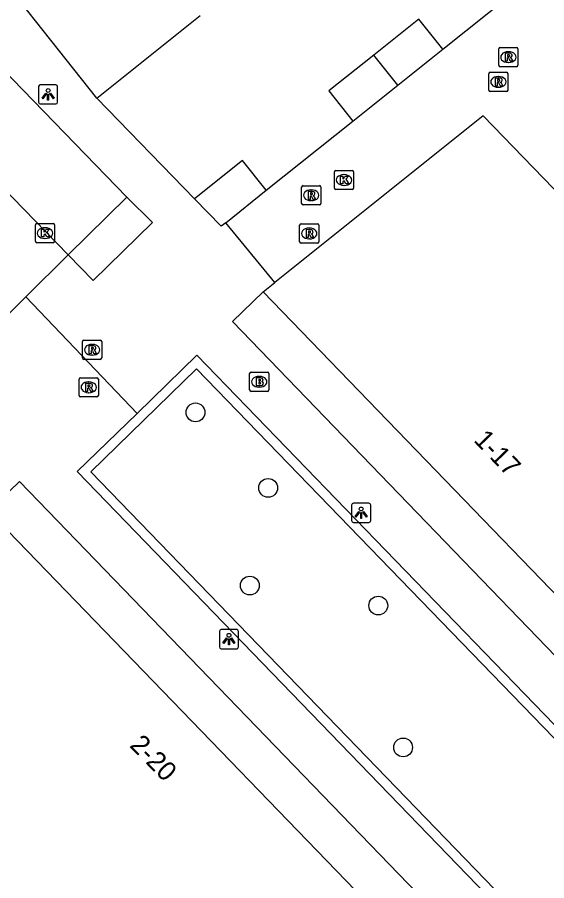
# Model space of a CAD drawing. Extents: x 157466 to 158888, y 383063 to 384677.
# Drawn here: x 158333.44 to 158361.01, y 384009.96 to 384054.89 of the extents above; entities that cross this region are included whole.
import ezdxf

# ---------------------------------------------------------------- set-up
doc = ezdxf.new("R2010")
doc.units = 0
for name, color, linetype in [('IMGEO_Boom', 7, 'Continuous'), ('IMGEO_Brandkraan', 7, 'Continuous'), ('IMGEO_Hek', 7, 'Continuous'), ('IMGEO_Kolk', 7, 'Continuous'), ('IMGEO_Lichtpunt', 7, 'Continuous'), ('IMGEO_Muur', 7, 'Continuous'), ('IMGEO_Pand', 7, 'Continuous'), ('IMGEO_Pand_nummerreeks', 7, 'Continuous'), ('IMGEO_Parkeervlak_open', 7, 'Continuous'), ('IMGEO_Rijbaan_lokaal_open', 7, 'Continuous'), ('IMGEO_Rioolput', 7, 'Continuous'), ('IMGEO_Voetpad_open', 7, 'Continuous')]:
    doc.layers.add(name, color=color, linetype=linetype)

msp = doc.modelspace()

# ---------------------------------------------------------------- linework, layer by layer
at = {"layer": 'IMGEO_Boom'}
for centre in [(158342.724, 384034.328), (158346.506, 384030.399), (158345.553, 384025.316), (158352.239, 384024.275), (158353.532, 384016.894)]:
    msp.add_circle(centre, 0.489, dxfattribs=at)
at = {"layer": 'IMGEO_Brandkraan'}
for p, q in [((158345.54, 384035.495), (158345.54, 384036.347)), ((158345.615, 384036.421), (158346.467, 384036.421)), ((158346.541, 384036.347), (158346.541, 384035.495)), ((158346.028, 384036.201), (158346.053, 384036.201)), ((158346.051, 384035.641), (158346.026, 384035.641)), ((158346.467, 384035.421), (158345.615, 384035.421))]:
    msp.add_line(p, q, dxfattribs=at)
for points in [[(158345.54, 384035.495), (158345.54, 384036.347)], [(158345.615, 384036.421), (158346.467, 384036.421)], [(158346.541, 384036.347), (158346.541, 384035.495)], [(158345.888, 384036.121), (158345.888, 384035.721), (158346.101, 384035.721)], [(158346.119, 384036.121), (158345.888, 384036.121)], [(158346.067, 384036.04), (158346.013, 384036.04), (158346.013, 384035.964)], [(158346.013, 384035.964), (158346.066, 384035.964)], [(158346.075, 384035.888), (158346.013, 384035.888), (158346.013, 384035.807)], [(158346.013, 384035.807), (158346.075, 384035.807)], [(158346.467, 384035.421), (158345.615, 384035.421)]]:
    msp.add_lwpolyline(points, dxfattribs=at)
for centre, radius, start, end in [((158345.617, 384036.345), 0.0765, 91.552, 178.448), ((158345.617, 384036.345), 0.0765, 91.552, 178.448), ((158346.465, 384036.345), 0.0765, 1.552, 88.448), ((158346.465, 384036.345), 0.0765, 1.552, 88.448), ((158346.068, 384036.002), 0.0379, 267.8285, 90.9355), ((158346.076, 384035.847), 0.0404, 269.8759, 90.5077), ((158346.123, 384035.976), 0.145, 59.4692, 91.5367), ((158346.148, 384036.023), 0.0922, 285.5137, 58.1501), ((158346.153, 384035.831), 0.105, 301.3115, 78.989), ((158345.617, 384035.497), 0.0765, 181.552, 268.448), ((158345.617, 384035.497), 0.0765, 181.552, 268.448), ((158346.107, 384035.972), 0.251, 268.6676, 293.5347), ((158346.465, 384035.497), 0.0765, 271.552, 358.448), ((158346.465, 384035.497), 0.0765, 271.552, 358.448)]:
    msp.add_arc(centre, radius, start, end, dxfattribs=at)
for centre, major_axis, ratio, start_param, end_param in [((158346.027, 384035.921), (-0.387, 0.002), 0.722429, 4.712389, 7.853982), ((158346.052, 384035.921), (-0.39, 0.002), 0.717154, 1.570796, 4.712389)]:
    msp.add_ellipse(centre, major_axis=major_axis, ratio=ratio, start_param=start_param, end_param=end_param, dxfattribs=at)
at = {"layer": 'IMGEO_Hek'}
msp.add_lwpolyline([(158346.849, 384041.091), (158344.299, 384044.196)], dxfattribs=at)
at = {"layer": 'IMGEO_Kolk'}
for p, q in [((158349.954, 384045.993), (158349.954, 384046.845)), ((158350.029, 384046.919), (158350.881, 384046.919)), ((158350.442, 384046.699), (158350.467, 384046.699)), ((158350.955, 384046.845), (158350.955, 384045.993)), ((158350.881, 384045.919), (158350.029, 384045.919)), ((158350.465, 384046.139), (158350.44, 384046.139)), ((158334.386, 384043.229), (158334.386, 384044.081)), ((158334.461, 384044.155), (158335.313, 384044.155)), ((158335.387, 384044.081), (158335.387, 384043.229)), ((158334.874, 384043.935), (158334.899, 384043.935)), ((158335.313, 384043.155), (158334.461, 384043.155)), ((158334.897, 384043.375), (158334.872, 384043.375))]:
    msp.add_line(p, q, dxfattribs=at)
for points in [[(158349.954, 384045.993), (158349.954, 384046.845)], [(158350.029, 384046.919), (158350.881, 384046.919)], [(158350.955, 384046.845), (158350.955, 384045.993)], [(158350.275, 384046.619), (158350.398, 384046.619), (158350.398, 384046.468), (158350.528, 384046.619), (158350.692, 384046.619), (158350.546, 384046.468), (158350.699, 384046.219), (158350.547, 384046.219), (158350.462, 384046.383), (158350.398, 384046.316), (158350.398, 384046.219), (158350.275, 384046.219), (158350.275, 384046.619)], [(158350.881, 384045.919), (158350.029, 384045.919)], [(158334.386, 384043.229), (158334.386, 384044.081)], [(158334.461, 384044.155), (158335.313, 384044.155)], [(158335.387, 384044.081), (158335.387, 384043.229)], [(158334.707, 384043.855), (158334.83, 384043.855), (158334.83, 384043.704), (158334.96, 384043.855), (158335.124, 384043.855), (158334.978, 384043.704), (158335.131, 384043.455), (158334.979, 384043.455), (158334.894, 384043.619), (158334.83, 384043.552), (158334.83, 384043.455), (158334.707, 384043.455), (158334.707, 384043.855)], [(158335.313, 384043.155), (158334.461, 384043.155)]]:
    msp.add_lwpolyline(points, dxfattribs=at)
for centre, start, end in [((158350.031, 384046.843), 91.552, 178.448), ((158350.031, 384046.843), 91.552, 178.448), ((158350.879, 384046.843), 1.552, 88.448), ((158350.879, 384046.843), 1.552, 88.448), ((158350.031, 384045.995), 181.552, 268.448), ((158350.031, 384045.995), 181.552, 268.448), ((158350.879, 384045.995), 271.552, 358.448), ((158350.879, 384045.995), 271.552, 358.448), ((158334.463, 384044.079), 91.552, 178.448), ((158334.463, 384044.079), 91.552, 178.448), ((158335.311, 384044.079), 1.552, 88.448), ((158335.311, 384044.079), 1.552, 88.448), ((158334.463, 384043.231), 181.552, 268.448), ((158334.463, 384043.231), 181.552, 268.448), ((158335.311, 384043.231), 271.552, 358.448), ((158335.311, 384043.231), 271.552, 358.448)]:
    msp.add_arc(centre, 0.0765, start, end, dxfattribs=at)
for centre, major_axis, ratio, start_param, end_param in [((158350.441, 384046.419), (-0.387, 0.002), 0.722429, 4.712389, 7.853982), ((158350.466, 384046.419), (-0.39, 0.002), 0.717154, 1.570796, 4.712389), ((158334.873, 384043.655), (-0.387, 0.002), 0.722429, 4.712389, 7.853982), ((158334.898, 384043.655), (-0.39, 0.002), 0.717154, 1.570796, 4.712389)]:
    msp.add_ellipse(centre, major_axis=major_axis, ratio=ratio, start_param=start_param, end_param=end_param, dxfattribs=at)
at = {"layer": 'IMGEO_Lichtpunt'}
for p, q in [((158334.55, 384051.276), (158334.55, 384050.469)), ((158334.55, 384051.276), (158334.55, 384050.469)), ((158335.452, 384051.371), (158334.644, 384051.371)), ((158335.452, 384051.371), (158334.644, 384051.371)), ((158335.546, 384050.469), (158335.546, 384051.276)), ((158335.546, 384050.469), (158335.546, 384051.276)), ((158334.644, 384050.375), (158335.452, 384050.375)), ((158334.644, 384050.375), (158335.452, 384050.375)), ((158351.751, 384029.598), (158350.943, 384029.598)), ((158351.751, 384029.598), (158350.943, 384029.598)), ((158350.849, 384029.503), (158350.849, 384028.696)), ((158350.849, 384029.503), (158350.849, 384028.696)), ((158351.845, 384028.696), (158351.845, 384029.503)), ((158351.845, 384028.696), (158351.845, 384029.503)), ((158350.943, 384028.602), (158351.751, 384028.602)), ((158350.943, 384028.602), (158351.751, 384028.602)), ((158343.966, 384022.932), (158343.966, 384022.125)), ((158343.966, 384022.932), (158343.966, 384022.125)), ((158344.868, 384023.027), (158344.06, 384023.027)), ((158344.868, 384023.027), (158344.06, 384023.027)), ((158344.962, 384022.125), (158344.962, 384022.932)), ((158344.962, 384022.125), (158344.962, 384022.932)), ((158344.06, 384022.031), (158344.868, 384022.031)), ((158344.06, 384022.031), (158344.868, 384022.031))]:
    msp.add_line(p, q, dxfattribs=at)
for points in [[(158334.924, 384050.94), (158334.963, 384050.912), (158334.775, 384050.65), (158334.737, 384050.677), (158334.924, 384050.94)], [(158335.026, 384050.892), (158335.073, 384050.892), (158335.073, 384050.57), (158335.026, 384050.57), (158335.026, 384050.892)], [(158335.136, 384050.912), (158335.174, 384050.939), (158335.361, 384050.677), (158335.322, 384050.649), (158335.136, 384050.912)], [(158351.223, 384029.167), (158351.262, 384029.139), (158351.074, 384028.877), (158351.036, 384028.904), (158351.223, 384029.167)], [(158351.435, 384029.139), (158351.473, 384029.166), (158351.66, 384028.904), (158351.621, 384028.876), (158351.435, 384029.139)], [(158351.325, 384029.119), (158351.372, 384029.119), (158351.372, 384028.797), (158351.325, 384028.797), (158351.325, 384029.119)], [(158344.34, 384022.596), (158344.379, 384022.568), (158344.191, 384022.306), (158344.153, 384022.333), (158344.34, 384022.596)], [(158344.442, 384022.548), (158344.489, 384022.548), (158344.489, 384022.226), (158344.442, 384022.226), (158344.442, 384022.548)], [(158344.552, 384022.568), (158344.59, 384022.595), (158344.777, 384022.333), (158344.738, 384022.305), (158344.552, 384022.568)]]:
    msp.add_lwpolyline(points, dxfattribs=at)
for centre in [(158335.049, 384051.074), (158351.348, 384029.301), (158344.465, 384022.73)]:
    msp.add_circle(centre, 0.0994, dxfattribs=at)
for centre, start, end in [((158334.644, 384051.276), 90, 180), ((158334.644, 384051.276), 90, 180), ((158335.452, 384051.276), 0, 90), ((158335.452, 384051.276), 0, 90), ((158334.644, 384050.469), 180, 270), ((158334.644, 384050.469), 180, 270), ((158335.452, 384050.469), 270, 0), ((158335.452, 384050.469), 270, 360), ((158350.943, 384029.503), 90, 180), ((158350.943, 384029.503), 90, 180), ((158351.751, 384029.503), 0, 90), ((158351.751, 384029.503), 0, 90), ((158350.943, 384028.696), 180, 270), ((158350.943, 384028.696), 180, 270), ((158351.751, 384028.696), 270, 0), ((158351.751, 384028.696), 270, 360), ((158344.06, 384022.932), 90, 180), ((158344.06, 384022.932), 90, 180), ((158344.868, 384022.932), 0, 90), ((158344.868, 384022.932), 0, 90), ((158344.06, 384022.125), 180, 270), ((158344.06, 384022.125), 180, 270), ((158344.868, 384022.125), 270, 0), ((158344.868, 384022.125), 270, 360)]:
    msp.add_arc(centre, 0.0946, start, end, dxfattribs=at)
at = {"layer": 'IMGEO_Muur'}
msp.add_lwpolyline([(158337.594, 384050.685), (158342.679, 384045.44)], dxfattribs=at)
at = {"layer": 'IMGEO_Pand'}
for points in [[(158337.594, 384050.685), (158330.845, 384059.155)], [(158337.594, 384050.685), (158342.962, 384054.982)], [(158355.598, 384053.229), (158354.349, 384054.792), (158352.008, 384052.921)], [(158353.256, 384051.359), (158355.598, 384053.229)], [(158352.008, 384052.921), (158349.667, 384051.051), (158350.915, 384049.488)], [(158353.256, 384051.359), (158352.008, 384052.921)], [(158350.915, 384049.488), (158353.256, 384051.359)], [(158362.922, 384044.358), (158357.706, 384049.761), (158346.849, 384041.091)], [(158346.406, 384045.884), (158345.165, 384047.436), (158342.679, 384045.44)], [(158344.299, 384044.196), (158346.406, 384045.884)], [(158344.299, 384044.196), (158344.065, 384044.009), (158342.679, 384045.44)], [(158346.238, 384040.603), (158371.664, 384014.304), (158382.187, 384024.481), (158400.53, 384042.228)], [(158346.238, 384040.603), (158346.849, 384041.091)], [(158348.086, 383991.478), (158358.601, 384001.635), (158331.95, 384029.182)]]:
    msp.add_lwpolyline(points, dxfattribs=at)
at = {"layer": 'IMGEO_Parkeervlak_open'}
msp.add_lwpolyline([(158336.094, 384042.52), (158339.154, 384045.529)], dxfattribs=at)
at = {"layer": 'IMGEO_Rijbaan_lokaal_open'}
for points in [[(158355.598, 384053.229), (158362.696, 384058.906)], [(158336.094, 384042.52), (158327.41, 384051.443)], [(158346.406, 384045.884), (158350.915, 384049.488)], [(158346.849, 384041.091), (158344.299, 384044.196)], [(158336.094, 384042.52), (158333.888, 384040.344)], [(158333.888, 384040.344), (158331.682, 384038.167)]]:
    msp.add_lwpolyline(points, dxfattribs=at)
at = {"layer": 'IMGEO_Rioolput'}
for p, q in [((158358.511, 384052.388), (158358.511, 384053.24)), ((158358.586, 384053.314), (158359.438, 384053.314)), ((158358.999, 384053.094), (158359.024, 384053.094)), ((158359.512, 384053.24), (158359.512, 384052.388)), ((158359.022, 384052.534), (158358.997, 384052.534)), ((158359.438, 384052.314), (158358.586, 384052.314)), ((158357.991, 384051.098), (158357.991, 384051.95)), ((158358.066, 384052.024), (158358.918, 384052.024)), ((158358.479, 384051.804), (158358.504, 384051.804)), ((158358.992, 384051.95), (158358.992, 384051.098)), ((158358.502, 384051.244), (158358.477, 384051.244)), ((158358.918, 384051.024), (158358.066, 384051.024)), ((158348.245, 384045.198), (158348.245, 384046.05)), ((158348.32, 384046.124), (158349.172, 384046.124)), ((158348.733, 384045.904), (158348.758, 384045.904)), ((158349.246, 384046.05), (158349.246, 384045.198)), ((158348.756, 384045.344), (158348.731, 384045.344)), ((158349.172, 384045.124), (158348.32, 384045.124)), ((158348.144, 384043.21), (158348.144, 384044.062)), ((158348.219, 384044.136), (158349.071, 384044.136)), ((158349.145, 384044.062), (158349.145, 384043.21)), ((158348.632, 384043.916), (158348.657, 384043.916)), ((158349.071, 384043.136), (158348.219, 384043.136)), ((158348.655, 384043.356), (158348.63, 384043.356)), ((158336.841, 384037.159), (158336.841, 384038.011)), ((158336.916, 384038.085), (158337.768, 384038.085)), ((158337.329, 384037.865), (158337.354, 384037.865)), ((158337.842, 384038.011), (158337.842, 384037.159)), ((158337.352, 384037.305), (158337.327, 384037.305)), ((158337.768, 384037.085), (158336.916, 384037.085)), ((158336.664, 384035.206), (158336.664, 384036.058)), ((158336.739, 384036.132), (158337.591, 384036.132)), ((158337.152, 384035.912), (158337.177, 384035.912)), ((158337.665, 384036.058), (158337.665, 384035.206)), ((158337.591, 384035.132), (158336.739, 384035.132)), ((158337.175, 384035.352), (158337.15, 384035.352))]:
    msp.add_line(p, q, dxfattribs=at)
for points in [[(158358.511, 384052.388), (158358.511, 384053.24)], [(158358.586, 384053.314), (158359.438, 384053.314)], [(158359.1, 384053.012), (158358.848, 384053.014), (158358.848, 384052.614)], [(158359.512, 384053.24), (158359.512, 384052.388)], [(158358.848, 384052.614), (158358.972, 384052.614), (158358.972, 384052.776), (158358.983, 384052.776)], [(158359.026, 384052.933), (158358.972, 384052.933), (158358.972, 384052.852)], [(158358.972, 384052.852), (158359.024, 384052.852)], [(158359.03, 384052.747), (158359.101, 384052.614), (158359.241, 384052.614), (158359.176, 384052.74)], [(158359.438, 384052.314), (158358.586, 384052.314)], [(158357.991, 384051.098), (158357.991, 384051.95)], [(158358.066, 384052.024), (158358.918, 384052.024)], [(158358.58, 384051.722), (158358.328, 384051.724), (158358.328, 384051.324)], [(158358.506, 384051.643), (158358.452, 384051.643), (158358.452, 384051.562)], [(158358.992, 384051.95), (158358.992, 384051.098)], [(158358.328, 384051.324), (158358.452, 384051.324), (158358.452, 384051.486), (158358.463, 384051.486)], [(158358.452, 384051.562), (158358.504, 384051.562)], [(158358.51, 384051.457), (158358.581, 384051.324), (158358.721, 384051.324), (158358.656, 384051.45)], [(158358.918, 384051.024), (158358.066, 384051.024)], [(158348.245, 384045.198), (158348.245, 384046.05)], [(158348.32, 384046.124), (158349.172, 384046.124)], [(158348.834, 384045.822), (158348.582, 384045.824), (158348.582, 384045.424)], [(158349.246, 384046.05), (158349.246, 384045.198)], [(158348.582, 384045.424), (158348.706, 384045.424), (158348.706, 384045.586), (158348.717, 384045.586)], [(158348.76, 384045.743), (158348.706, 384045.743), (158348.706, 384045.662)], [(158348.706, 384045.662), (158348.758, 384045.662)], [(158348.764, 384045.557), (158348.835, 384045.424), (158348.975, 384045.424), (158348.91, 384045.55)], [(158349.172, 384045.124), (158348.32, 384045.124)], [(158348.144, 384043.21), (158348.144, 384044.062)], [(158348.219, 384044.136), (158349.071, 384044.136)], [(158349.145, 384044.062), (158349.145, 384043.21)], [(158348.733, 384043.834), (158348.481, 384043.836), (158348.481, 384043.436)], [(158348.481, 384043.436), (158348.605, 384043.436), (158348.605, 384043.598), (158348.616, 384043.598)], [(158348.659, 384043.755), (158348.605, 384043.755), (158348.605, 384043.674)], [(158348.605, 384043.674), (158348.657, 384043.674)], [(158348.663, 384043.569), (158348.734, 384043.436), (158348.874, 384043.436), (158348.809, 384043.562)], [(158349.071, 384043.136), (158348.219, 384043.136)], [(158336.841, 384037.159), (158336.841, 384038.011)], [(158336.916, 384038.085), (158337.768, 384038.085)], [(158337.43, 384037.783), (158337.178, 384037.785), (158337.178, 384037.385)], [(158337.356, 384037.704), (158337.302, 384037.704), (158337.302, 384037.623)], [(158337.842, 384038.011), (158337.842, 384037.159)], [(158337.178, 384037.385), (158337.302, 384037.385), (158337.302, 384037.547), (158337.313, 384037.547)], [(158337.302, 384037.623), (158337.354, 384037.623)], [(158337.36, 384037.518), (158337.431, 384037.385), (158337.571, 384037.385), (158337.506, 384037.511)], [(158337.768, 384037.085), (158336.916, 384037.085)], [(158336.664, 384035.206), (158336.664, 384036.058)], [(158336.739, 384036.132), (158337.591, 384036.132)], [(158337.665, 384036.058), (158337.665, 384035.206)], [(158337.253, 384035.83), (158337.001, 384035.832), (158337.001, 384035.432)], [(158337.001, 384035.432), (158337.125, 384035.432), (158337.125, 384035.594), (158337.136, 384035.594)], [(158337.179, 384035.751), (158337.125, 384035.751), (158337.125, 384035.67)], [(158337.125, 384035.67), (158337.177, 384035.67)], [(158337.183, 384035.565), (158337.254, 384035.432), (158337.394, 384035.432), (158337.329, 384035.558)], [(158337.591, 384035.132), (158336.739, 384035.132)]]:
    msp.add_lwpolyline(points, dxfattribs=at)
for centre, radius, start, end in [((158358.588, 384053.238), 0.0765, 91.552, 178.448), ((158358.588, 384053.238), 0.0765, 91.552, 178.448), ((158359.099, 384052.902), 0.109, 350.3612, 89.416), ((158359.436, 384053.238), 0.0765, 1.552, 88.448), ((158359.436, 384053.238), 0.0765, 1.552, 88.448), ((158358.982, 384052.723), 0.0533, 26.0293, 88.6989), ((158359.008, 384053.041), 0.19, 274.7715, 282.9687), ((158359.032, 384052.837), 0.0964, 77.0061, 93.1865), ((158359.046, 384052.894), 0.0378, 276.6634, 79.6772), ((158359.097, 384052.902), 0.112, 277.5842, 350.9817), ((158359.081, 384052.687), 0.108, 29.5134, 73.7905), ((158358.588, 384052.39), 0.0765, 181.552, 268.448), ((158358.588, 384052.39), 0.0765, 181.552, 268.448), ((158359.436, 384052.39), 0.0765, 271.552, 358.448), ((158359.436, 384052.39), 0.0765, 271.552, 358.448), ((158358.068, 384051.948), 0.0765, 91.552, 178.448), ((158358.068, 384051.948), 0.0765, 91.552, 178.448), ((158358.512, 384051.547), 0.0964, 77.0061, 93.1865), ((158358.526, 384051.604), 0.0378, 276.6634, 79.6772), ((158358.579, 384051.612), 0.109, 350.3612, 89.416), ((158358.916, 384051.948), 0.0765, 1.552, 88.448), ((158358.916, 384051.948), 0.0765, 1.552, 88.448), ((158358.462, 384051.433), 0.0533, 26.0293, 88.6989), ((158358.488, 384051.751), 0.19, 274.7715, 282.9687), ((158358.577, 384051.612), 0.112, 277.5842, 350.9817), ((158358.561, 384051.397), 0.108, 29.5134, 73.7905), ((158358.068, 384051.1), 0.0765, 181.552, 268.448), ((158358.068, 384051.1), 0.0765, 181.552, 268.448), ((158358.916, 384051.1), 0.0765, 271.552, 358.448), ((158358.916, 384051.1), 0.0765, 271.552, 358.448), ((158348.322, 384046.048), 0.0765, 91.552, 178.448), ((158348.322, 384046.048), 0.0765, 91.552, 178.448), ((158348.833, 384045.712), 0.109, 350.3612, 89.416), ((158349.17, 384046.048), 0.0765, 1.552, 88.448), ((158349.17, 384046.048), 0.0765, 1.552, 88.448), ((158348.716, 384045.533), 0.0533, 26.0293, 88.6989), ((158348.742, 384045.851), 0.19, 274.7715, 282.9687), ((158348.766, 384045.647), 0.0964, 77.0061, 93.1865), ((158348.78, 384045.704), 0.0378, 276.6634, 79.6772), ((158348.831, 384045.712), 0.112, 277.5842, 350.9817), ((158348.815, 384045.497), 0.108, 29.5134, 73.7905), ((158348.322, 384045.2), 0.0765, 181.552, 268.448), ((158348.322, 384045.2), 0.0765, 181.552, 268.448), ((158349.17, 384045.2), 0.0765, 271.552, 358.448), ((158349.17, 384045.2), 0.0765, 271.552, 358.448), ((158348.221, 384044.06), 0.0765, 91.552, 178.448), ((158348.221, 384044.06), 0.0765, 91.552, 178.448), ((158349.069, 384044.06), 0.0765, 1.552, 88.448), ((158349.069, 384044.06), 0.0765, 1.552, 88.448), ((158348.615, 384043.545), 0.0533, 26.0293, 88.6989), ((158348.641, 384043.863), 0.19, 274.7715, 282.9687), ((158348.665, 384043.659), 0.0964, 77.0061, 93.1865), ((158348.679, 384043.716), 0.0378, 276.6634, 79.6772), ((158348.732, 384043.724), 0.109, 350.3612, 89.416), ((158348.73, 384043.724), 0.112, 277.5842, 350.9817), ((158348.714, 384043.509), 0.108, 29.5134, 73.7905), ((158348.221, 384043.212), 0.0765, 181.552, 268.448), ((158348.221, 384043.212), 0.0765, 181.552, 268.448), ((158349.069, 384043.212), 0.0765, 271.552, 358.448), ((158349.069, 384043.212), 0.0765, 271.552, 358.448), ((158336.918, 384038.009), 0.0765, 91.552, 178.448), ((158336.918, 384038.009), 0.0765, 91.552, 178.448), ((158337.362, 384037.608), 0.0964, 77.0061, 93.1865), ((158337.376, 384037.665), 0.0378, 276.6634, 79.6772), ((158337.429, 384037.673), 0.109, 350.3612, 89.416), ((158337.766, 384038.009), 0.0765, 1.552, 88.448), ((158337.766, 384038.009), 0.0765, 1.552, 88.448), ((158337.312, 384037.494), 0.0533, 26.0293, 88.6989), ((158337.338, 384037.812), 0.19, 274.7715, 282.9687), ((158337.427, 384037.673), 0.112, 277.5842, 350.9817), ((158337.411, 384037.458), 0.108, 29.5134, 73.7905), ((158336.918, 384037.161), 0.0765, 181.552, 268.448), ((158336.918, 384037.161), 0.0765, 181.552, 268.448), ((158337.766, 384037.161), 0.0765, 271.552, 358.448), ((158337.766, 384037.161), 0.0765, 271.552, 358.448), ((158336.741, 384036.056), 0.0765, 91.552, 178.448), ((158336.741, 384036.056), 0.0765, 91.552, 178.448), ((158337.589, 384036.056), 0.0765, 1.552, 88.448), ((158337.589, 384036.056), 0.0765, 1.552, 88.448), ((158337.135, 384035.541), 0.0533, 26.0293, 88.6989), ((158337.161, 384035.859), 0.19, 274.7715, 282.9687), ((158337.185, 384035.655), 0.0964, 77.0061, 93.1865), ((158337.199, 384035.712), 0.0378, 276.6634, 79.6772), ((158337.252, 384035.72), 0.109, 350.3612, 89.416), ((158337.25, 384035.72), 0.112, 277.5842, 350.9817), ((158337.234, 384035.505), 0.108, 29.5134, 73.7905), ((158336.741, 384035.208), 0.0765, 181.552, 268.448), ((158336.741, 384035.208), 0.0765, 181.552, 268.448), ((158337.589, 384035.208), 0.0765, 271.552, 358.448), ((158337.589, 384035.208), 0.0765, 271.552, 358.448)]:
    msp.add_arc(centre, radius, start, end, dxfattribs=at)
for centre, major_axis, ratio, start_param, end_param in [((158358.998, 384052.814), (-0.387, 0.002), 0.722429, 4.712389, 7.853982), ((158359.023, 384052.814), (-0.39, 0.002), 0.717154, 1.570796, 4.712389), ((158358.478, 384051.524), (-0.387, 0.002), 0.722429, 4.712389, 7.853982), ((158358.503, 384051.524), (-0.39, 0.002), 0.717154, 1.570796, 4.712389), ((158348.732, 384045.624), (-0.387, 0.002), 0.722429, 4.712389, 7.853982), ((158348.757, 384045.624), (-0.39, 0.002), 0.717154, 1.570796, 4.712389), ((158348.631, 384043.636), (-0.387, 0.002), 0.722429, 4.712389, 7.853982), ((158348.656, 384043.636), (-0.39, 0.002), 0.717154, 1.570796, 4.712389), ((158337.328, 384037.585), (-0.387, 0.002), 0.722429, 4.712389, 7.853982), ((158337.353, 384037.585), (-0.39, 0.002), 0.717154, 1.570796, 4.712389), ((158337.151, 384035.632), (-0.387, 0.002), 0.722429, 4.712389, 7.853982), ((158337.176, 384035.632), (-0.39, 0.002), 0.717154, 1.570796, 4.712389)]:
    msp.add_ellipse(centre, major_axis=major_axis, ratio=ratio, start_param=start_param, end_param=end_param, dxfattribs=at)
at = {"layer": 'IMGEO_Voetpad_open'}
for points in [[(158327.41, 384051.443), (158330.488, 384054.441), (158339.154, 384045.529)], [(158342.679, 384045.44), (158337.594, 384050.685)], [(158339.154, 384045.529), (158340.479, 384044.214), (158337.391, 384041.196), (158336.094, 384042.52)], [(158373.402, 384010.041), (158373.022, 384009.674), (158344.644, 384039.049), (158346.238, 384040.603)], [(158333.888, 384040.344), (158339.678, 384034.272)], [(158339.678, 384034.272), (158342.789, 384037.301), (158371.243, 384007.918), (158374.275, 384004.786), (158371.163, 384001.748)], [(158368.061, 383999.419), (158337.273, 384031.232), (158342.779, 384036.593), (158373.57, 384004.796), (158368.061, 383999.419)], [(158371.163, 384001.748), (158368.051, 383998.71), (158364.995, 384001.868), (158336.567, 384031.243), (158339.678, 384034.272)], [(158331.95, 384029.182), (158333.564, 384030.723), (158363.174, 384000.104)]]:
    msp.add_lwpolyline(points, dxfattribs=at)

# ---------------------------------------------------------------- texts
at = {"layer": 'IMGEO_Pand_nummerreeks'}
for s, rotation, p in [('1-17', 313.8705, (158357.168, 384032.846)), ('2-20', 314.5644, (158339.251, 384016.958))]:
    msp.add_text(s, height=1, rotation=rotation, dxfattribs=at).set_placement(p)

doc.saveas('drawing.dxf')
